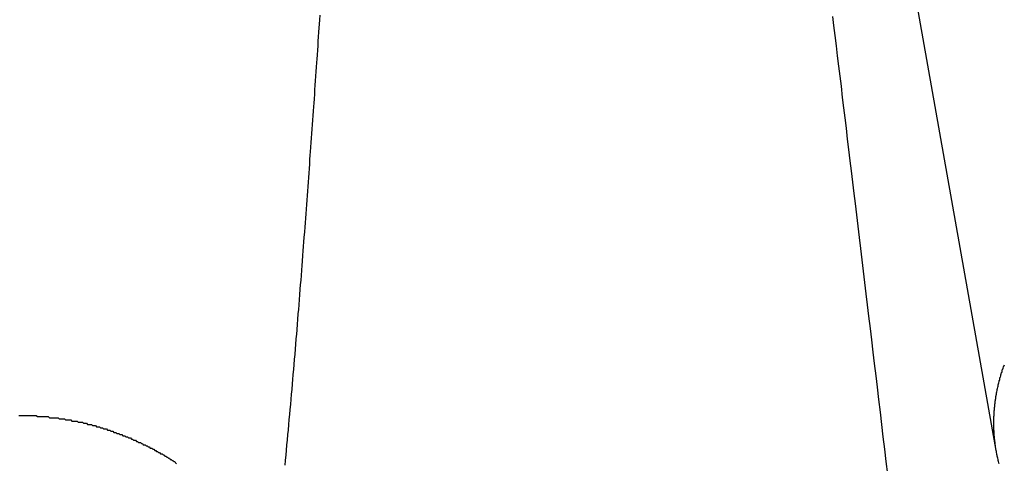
# Model space of a CAD drawing. Extents: x 1107 to 4046, y 937 to 3355.
# Tile 455 of 656: x 2182.939 to 2183.813, y 2651.354 to 2651.747. Entities that reach past the tile are written whole.
import ezdxf

# ---------------------------------------------------------------- set-up
doc = ezdxf.new("R2010")
doc.units = 0
doc.layers.add('KF_VIDA_L___C_REAR', color=7, linetype='CONTINUOUS')

# ---------------------------------------------------------------- blocks, each defined once
blk = doc.blocks.new('KF_VIDA_L___C_REAR')
at = {"layer": 'KF_VIDA_L___C_REAR'}
blk.add_line((-3.173611, 962.151787), (-3.295352, 962.839505), dxfattribs=at)
for points in [[(-3.80442, 962.139, 0), (-3.80399, 962.143, 0), (-3.80356, 962.148, 0), (-3.80313, 962.152, 0), (-3.80271, 962.157, 0), (-3.80229, 962.161, 0), (-3.80188, 962.166, 0), (-3.80146, 962.17, 0), (-3.80105, 962.175, 0), (-3.80064, 962.179, 0), (-3.80024, 962.184, 0), (-3.79983, 962.188, 0), (-3.79943, 962.193, 0), (-3.79904, 962.197, 0), (-3.79864, 962.202, 0), (-3.79825, 962.206, 0), (-3.79786, 962.211, 0), (-3.79747, 962.215, 0), (-3.79709, 962.219, 0), (-3.7967, 962.224, 0), (-3.79632, 962.228, 0), (-3.79595, 962.233, 0), (-3.79557, 962.237, 0), (-3.7952, 962.242, 0), (-3.79483, 962.246, 0), (-3.79446, 962.251, 0), (-3.7941, 962.255, 0), (-3.79374, 962.259, 0), (-3.79338, 962.264, 0), (-3.79302, 962.268, 0), (-3.79266, 962.273, 0), (-3.79231, 962.277, 0), (-3.79196, 962.281, 0), (-3.79162, 962.286, 0), (-3.79127, 962.29, 0), (-3.79093, 962.295, 0), (-3.79059, 962.299, 0), (-3.79025, 962.303, 0), (-3.78992, 962.307, 0), (-3.78958, 962.312, 0), (-3.78925, 962.316, 0), (-3.78893, 962.32, 0), (-3.7886, 962.325, 0), (-3.78828, 962.329, 0), (-3.78796, 962.333, 0), (-3.78764, 962.337, 0), (-3.78733, 962.341, 0), (-3.78701, 962.346, 0), (-3.7867, 962.35, 0), (-3.78639, 962.354, 0), (-3.78609, 962.358, 0), (-3.78578, 962.362, 0), (-3.78548, 962.366, 0), (-3.78518, 962.37, 0), (-3.78488, 962.374, 0), (-3.78459, 962.378, 0), (-3.7843, 962.382, 0), (-3.78401, 962.386, 0), (-3.78372, 962.39, 0), (-3.78343, 962.394, 0), (-3.78315, 962.398, 0), (-3.78286, 962.402, 0), (-3.78258, 962.406, 0), (-3.7823, 962.41, 0), (-3.78201, 962.414, 0), (-3.78173, 962.417, 0), (-3.78145, 962.421, 0), (-3.78117, 962.425, 0), (-3.78089, 962.429, 0), (-3.78061, 962.433, 0), (-3.78033, 962.437, 0), (-3.78005, 962.441, 0), (-3.77978, 962.445, 0), (-3.7795, 962.449, 0), (-3.77923, 962.453, 0), (-3.77895, 962.457, 0), (-3.77868, 962.46, 0), (-3.7784, 962.464, 0), (-3.77813, 962.468, 0), (-3.77786, 962.472, 0), (-3.77759, 962.476, 0), (-3.77731, 962.48, 0), (-3.77704, 962.484, 0), (-3.77677, 962.488, 0), (-3.77651, 962.492, 0), (-3.77624, 962.496, 0), (-3.77597, 962.499, 0), (-3.7757, 962.503, 0), (-3.77543, 962.507, 0), (-3.77517, 962.511, 0), (-3.7749, 962.515, 0), (-3.77464, 962.519, 0), (-3.77437, 962.523, 0), (-3.77411, 962.527, 0), (-3.77385, 962.53, 0), (-3.77359, 962.534, 0), (-3.77332, 962.538, 0)], [(-3.31886, 962.537, 0), (-3.31779, 962.529, 0), (-3.31672, 962.52, 0), (-3.31565, 962.511, 0), (-3.31457, 962.502, 0), (-3.31348, 962.493, 0), (-3.31238, 962.484, 0), (-3.31128, 962.475, 0), (-3.31018, 962.465, 0), (-3.30907, 962.456, 0), (-3.30795, 962.447, 0), (-3.30683, 962.438, 0), (-3.3057, 962.428, 0), (-3.30456, 962.419, 0), (-3.30342, 962.409, 0), (-3.30227, 962.4, 0), (-3.30112, 962.39, 0), (-3.29996, 962.38, 0), (-3.29879, 962.371, 0), (-3.29762, 962.361, 0), (-3.29644, 962.351, 0), (-3.29526, 962.341, 0), (-3.29406, 962.331, 0), (-3.29286, 962.321, 0), (-3.29166, 962.311, 0), (-3.29044, 962.301, 0), (-3.28922, 962.291, 0), (-3.288, 962.281, 0), (-3.28676, 962.271, 0), (-3.28552, 962.26, 0), (-3.28428, 962.25, 0), (-3.28302, 962.239, 0), (-3.28176, 962.229, 0), (-3.28049, 962.218, 0), (-3.27921, 962.208, 0), (-3.27793, 962.197, 0), (-3.27664, 962.186, 0), (-3.27534, 962.175, 0), (-3.27403, 962.164, 0), (-3.27272, 962.153, 0), (-3.27139, 962.142, 0), (-3.27006, 962.131, 0)], [(-3.17094, 962.14, 0), (-3.17115, 962.141, 0), (-3.17135, 962.141, 0), (-3.17155, 962.142, 0), (-3.17175, 962.143, 0), (-3.17193, 962.144, 0), (-3.17212, 962.145, 0), (-3.1723, 962.145, 0), (-3.17248, 962.146, 0), (-3.17265, 962.147, 0), (-3.17281, 962.148, 0), (-3.17298, 962.148, 0), (-3.17313, 962.149, 0), (-3.17329, 962.15, 0), (-3.17344, 962.151, 0), (-3.17358, 962.152, 0), (-3.17372, 962.152, 0), (-3.17385, 962.153, 0), (-3.17398, 962.154, 0), (-3.17411, 962.155, 0), (-3.17423, 962.156, 0), (-3.17434, 962.156, 0), (-3.17446, 962.157, 0), (-3.17456, 962.158, 0), (-3.17466, 962.159, 0), (-3.17476, 962.16, 0), (-3.17485, 962.16, 0), (-3.17494, 962.161, 0), (-3.17502, 962.162, 0), (-3.1751, 962.163, 0), (-3.17517, 962.164, 0), (-3.17524, 962.164, 0), (-3.17531, 962.165, 0), (-3.17536, 962.166, 0), (-3.17542, 962.167, 0), (-3.17547, 962.168, 0), (-3.17551, 962.168, 0), (-3.17556, 962.169, 0), (-3.17559, 962.17, 0), (-3.17562, 962.171, 0), (-3.17565, 962.172, 0), (-3.17567, 962.172, 0), (-3.17569, 962.173, 0), (-3.17571, 962.174, 0), (-3.17571, 962.175, 0), (-3.17572, 962.176, 0), (-3.17572, 962.176, 0), (-3.17571, 962.177, 0), (-3.17571, 962.178, 0), (-3.17569, 962.179, 0), (-3.17568, 962.18, 0), (-3.17565, 962.18, 0), (-3.17563, 962.181, 0), (-3.1756, 962.182, 0), (-3.17556, 962.183, 0), (-3.17552, 962.184, 0), (-3.17548, 962.184, 0), (-3.17543, 962.185, 0), (-3.17538, 962.186, 0), (-3.17532, 962.187, 0), (-3.17526, 962.188, 0), (-3.17519, 962.188, 0), (-3.17512, 962.189, 0), (-3.17505, 962.19, 0), (-3.17497, 962.191, 0), (-3.17489, 962.192, 0), (-3.1748, 962.192, 0), (-3.17471, 962.193, 0), (-3.17461, 962.194, 0), (-3.17451, 962.195, 0), (-3.17441, 962.196, 0), (-3.1743, 962.196, 0), (-3.17419, 962.197, 0), (-3.17407, 962.198, 0), (-3.17395, 962.199, 0), (-3.17382, 962.2, 0), (-3.1737, 962.2, 0), (-3.17356, 962.201, 0), (-3.17342, 962.202, 0), (-3.17328, 962.203, 0), (-3.17314, 962.204, 0), (-3.17299, 962.204, 0), (-3.17283, 962.205, 0), (-3.17268, 962.206, 0), (-3.17252, 962.207, 0), (-3.17235, 962.207, 0), (-3.17218, 962.208, 0), (-3.17201, 962.209, 0), (-3.17183, 962.21, 0), (-3.17165, 962.211, 0), (-3.17146, 962.211, 0), (-3.17127, 962.212, 0), (-3.17108, 962.213, 0), (-3.17088, 962.214, 0), (-3.17068, 962.214, 0), (-3.17047, 962.215, 0), (-3.17026, 962.216, 0), (-3.17005, 962.217, 0), (-3.16983, 962.217, 0), (-3.16961, 962.218, 0), (-3.16939, 962.219, 0), (-3.16916, 962.22, 0), (-3.16892, 962.221, 0), (-3.16869, 962.221, 0), (-3.16845, 962.222, 0), (-3.1682, 962.223, 0), (-3.16796, 962.224, 0), (-3.1677, 962.224, 0), (-3.16745, 962.225, 0), (-3.16718, 962.226, 0), (-3.16692, 962.227, 0), (-3.16665, 962.227, 0), (-3.16637, 962.228, 0)], [(-4.04069, 962.183, 0), (-4.03971, 962.183, 0), (-4.03873, 962.183, 0), (-4.03775, 962.183, 0), (-4.03678, 962.183, 0), (-4.0358, 962.183, 0), (-4.03482, 962.183, 0), (-4.03384, 962.183, 0), (-4.03286, 962.183, 0), (-4.03189, 962.183, 0), (-4.03091, 962.183, 0), (-4.02993, 962.183, 0), (-4.02896, 962.183, 0), (-4.02798, 962.183, 0), (-4.02701, 962.183, 0), (-4.02603, 962.183, 0), (-4.02506, 962.183, 0), (-4.02408, 962.182, 0), (-4.02311, 962.182, 0), (-4.02214, 962.182, 0), (-4.02117, 962.182, 0), (-4.02019, 962.182, 0), (-4.01922, 962.182, 0), (-4.01825, 962.182, 0), (-4.01729, 962.182, 0), (-4.01632, 962.182, 0), (-4.01535, 962.182, 0), (-4.01439, 962.182, 0), (-4.01342, 962.181, 0), (-4.01246, 962.181, 0), (-4.01149, 962.181, 0), (-4.01053, 962.181, 0), (-4.00957, 962.181, 0), (-4.00861, 962.181, 0), (-4.00765, 962.181, 0), (-4.0067, 962.181, 0), (-4.00574, 962.181, 0), (-4.00479, 962.18, 0), (-4.00384, 962.18, 0), (-4.00288, 962.18, 0), (-4.00193, 962.18, 0), (-4.00099, 962.18, 0), (-4.00004, 962.18, 0), (-3.99909, 962.179, 0), (-3.99815, 962.179, 0), (-3.99721, 962.179, 0), (-3.99627, 962.179, 0), (-3.99533, 962.179, 0), (-3.99439, 962.179, 0), (-3.99345, 962.178, 0), (-3.99252, 962.178, 0), (-3.99159, 962.178, 0), (-3.99066, 962.178, 0), (-3.98973, 962.178, 0), (-3.9888, 962.178, 0), (-3.98788, 962.177, 0), (-3.98696, 962.177, 0), (-3.98604, 962.177, 0), (-3.98512, 962.177, 0), (-3.9842, 962.177, 0), (-3.98329, 962.176, 0), (-3.98238, 962.176, 0), (-3.98147, 962.176, 0), (-3.98056, 962.176, 0), (-3.97966, 962.175, 0), (-3.97875, 962.175, 0), (-3.97785, 962.175, 0), (-3.97696, 962.175, 0), (-3.97606, 962.175, 0), (-3.97517, 962.174, 0), (-3.97428, 962.174, 0), (-3.97338, 962.174, 0), (-3.97249, 962.174, 0), (-3.9716, 962.173, 0), (-3.9707, 962.173, 0), (-3.96981, 962.173, 0), (-3.96891, 962.173, 0), (-3.96802, 962.172, 0), (-3.96713, 962.172, 0), (-3.96623, 962.172, 0), (-3.96534, 962.171, 0), (-3.96445, 962.171, 0), (-3.96355, 962.171, 0), (-3.96266, 962.171, 0), (-3.96177, 962.17, 0), (-3.96087, 962.17, 0), (-3.95998, 962.17, 0), (-3.95909, 962.169, 0), (-3.9582, 962.169, 0), (-3.95731, 962.169, 0), (-3.95642, 962.168, 0), (-3.95553, 962.168, 0), (-3.95464, 962.168, 0), (-3.95375, 962.167, 0), (-3.95286, 962.167, 0), (-3.95198, 962.167, 0), (-3.95109, 962.166, 0), (-3.9502, 962.166, 0), (-3.94932, 962.166, 0), (-3.94844, 962.165, 0), (-3.94755, 962.165, 0), (-3.94667, 962.165, 0), (-3.94579, 962.164, 0), (-3.94491, 962.164, 0), (-3.94403, 962.164, 0), (-3.94315, 962.163, 0), (-3.94227, 962.163, 0), (-3.9414, 962.163, 0), (-3.94052, 962.162, 0), (-3.93965, 962.162, 0), (-3.93878, 962.161, 0), (-3.93791, 962.161, 0), (-3.93704, 962.161, 0), (-3.93617, 962.16, 0), (-3.9353, 962.16, 0), (-3.93444, 962.159, 0), (-3.93358, 962.159, 0), (-3.93271, 962.159, 0), (-3.93185, 962.158, 0), (-3.93099, 962.158, 0), (-3.93014, 962.157, 0), (-3.92928, 962.157, 0), (-3.92843, 962.157, 0), (-3.92758, 962.156, 0), (-3.92673, 962.156, 0), (-3.92588, 962.155, 0), (-3.92503, 962.155, 0), (-3.92419, 962.154, 0), (-3.92334, 962.154, 0), (-3.9225, 962.154, 0), (-3.92167, 962.153, 0), (-3.92083, 962.153, 0), (-3.92, 962.152, 0), (-3.91916, 962.152, 0), (-3.91833, 962.151, 0), (-3.91751, 962.151, 0), (-3.91668, 962.15, 0), (-3.91586, 962.15, 0), (-3.91504, 962.149, 0), (-3.91422, 962.149, 0), (-3.9134, 962.149, 0), (-3.91259, 962.148, 0), (-3.91178, 962.148, 0), (-3.91097, 962.147, 0), (-3.91017, 962.147, 0), (-3.90936, 962.146, 0), (-3.90856, 962.146, 0), (-3.90777, 962.145, 0), (-3.90697, 962.145, 0), (-3.90618, 962.144, 0), (-3.90539, 962.144, 0), (-3.9046, 962.143, 0), (-3.90382, 962.143, 0), (-3.90304, 962.142, 0), (-3.90226, 962.142, 0), (-3.90149, 962.141, 0), (-3.90072, 962.14, 0)]]:
    blk.add_polyline3d(points, dxfattribs=at)

msp = doc.modelspace()

# ---------------------------------------------------------------- block references
at = {"layer": 'KF_VIDA_L___C_REAR'}
msp.add_blockref('KF_VIDA_L___C_REAR', (2186.97908, 1689.21316), dxfattribs=at)

doc.saveas('drawing.dxf')
